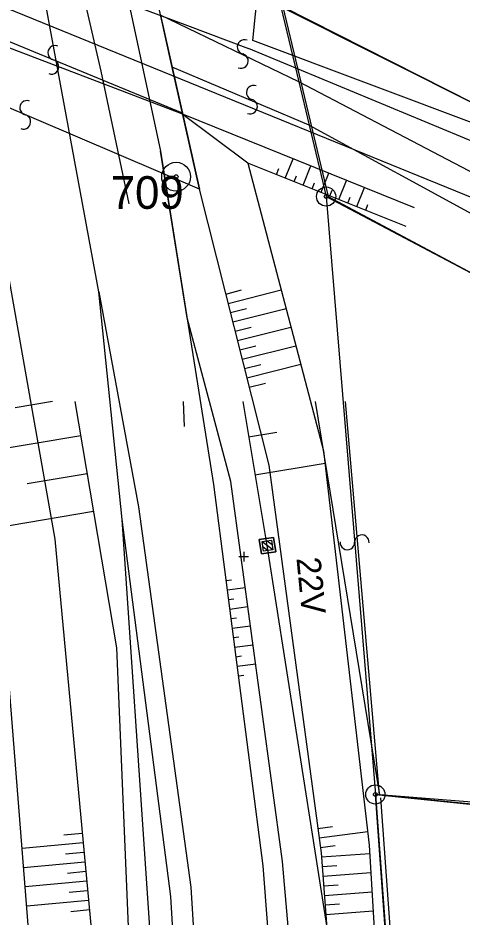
# Model space of a CAD drawing. Extents: x -469926 to -462499, y -1098642 to -1092733.
# Drawn here: x -465783.49 to -465760.4, y -1094615.72 to -1094568.98 of the extents above; entities that cross this region are included whole.
import ezdxf

# ---------------------------------------------------------------- set-up
doc = ezdxf.new("R2010")
doc.units = 0
for name, color, linetype in [('Vrstva 1', 7, 'Continuous'), ('Vrstva 10', 7, 'Continuous'), ('Vrstva 11', 7, 'Continuous'), ('Vrstva 24', 7, 'Continuous'), ('Vrstva 4', 7, 'Continuous'), ('Vrstva 48', 7, 'Continuous'), ('Vrstva 50', 7, 'Continuous'), ('Vrstva 51', 7, 'Continuous'), ('Vrstva 6', 7, 'Continuous'), ('Vrstva 62', 7, 'Continuous'), ('Vrstva 63', 7, 'Continuous')]:
    doc.layers.add(name, color=color, linetype=linetype)

# ---------------------------------------------------------------- blocks, each defined once
blk = doc.blocks.new('BP')
at = {"layer": 'Vrstva 63'}
for p, q in [((-0.75, 0.75), (-0.75, -0.75)), ((0.75, 0.75), (-0.75, 0.75)), ((0.75, -0.75), (0.75, 0.75)), ((-0.75, -0.75), (0.75, -0.75))]:
    blk.add_line(p, q, dxfattribs=at)
blk.add_lwpolyline([(-0.75, 0.75), (0.75, 0.75), (0.75, -0.75), (-0.75, -0.75)], close=True, dxfattribs=at)

msp = doc.modelspace()

# ---------------------------------------------------------------- linework, layer by layer
at = {"layer": 'Vrstva 1'}
for p, q in [((-465751.23, -1094577.75), (-465769.82, -1094568.39)), ((-465769.82, -1094568.39), (-465768.89, -1094572.3)), ((-465751.23, -1094577.75), (-465769.82, -1094568.39)), ((-465769.82, -1094568.39), (-465768.89, -1094572.3)), ((-465768.89, -1094572.3), (-465768.36, -1094574.55)), ((-465768.89, -1094572.3), (-465768.36, -1094574.55)), ((-465768.36, -1094574.55), (-465767.47, -1094578.26)), ((-465768.36, -1094574.55), (-465767.47, -1094578.26)), ((-465767.47, -1094578.26), (-465758.3, -1094583.1)), ((-465767.47, -1094578.26), (-465758.3, -1094583.1)), ((-465762, -1094648.91), (-465764.91, -1094609.35)), ((-465764.91, -1094609.35), (-465747.55, -1094611.11)), ((-465762, -1094648.91), (-465764.91, -1094609.35)), ((-465764.91, -1094609.35), (-465747.55, -1094611.11))]:
    msp.add_line(p, q, dxfattribs=at)
at = {"layer": 'Vrstva 10'}
for points in [[(-465769.72, -1094568.39), (-465767.37, -1094578.26), (-465758.3, -1094583.1), (-465750.94, -1094593.18), (-465738.81, -1094611.42), (-465747.55, -1094611.11), (-465764.91, -1094609.35), (-465762, -1094648.91), (-465764.29, -1094695.06), (-465776.58, -1094761.24)], [(-465697.67, -1094652.61), (-465731.37, -1094605.25), (-465751.23, -1094577.75), (-465769.72, -1094568.39)]]:
    msp.add_lwpolyline(points, dxfattribs=at)
at = {"layer": 'Vrstva 11'}
for p, q in [((-465770.8, -1094596.201), (-465770.234, -1094596.62)), ((-465770.538, -1094596.162), (-465770.273, -1094596.358)), ((-465770.763, -1094596.461), (-465770.495, -1094596.66))]:
    msp.add_line(p, q, dxfattribs=at)
msp.add_lwpolyline([(-465770.308, -1094596.127), (-465770.234, -1094596.621), (-465770.728, -1094596.695), (-465770.802, -1094596.201)], close=True, dxfattribs=at)
msp.add_lwpolyline([(-465770.308, -1094596.127), (-465770.234, -1094596.621), (-465770.728, -1094596.695), (-465770.802, -1094596.201), (-465770.308, -1094596.127)], dxfattribs=at)
at = {"layer": 'Vrstva 24'}
for centre, radius in [((-465775.27, -1094577.23), 0.75), ((-465775.27, -1094577.23), 0.75), ((-465775.27, -1094577.23), 0.1), ((-465775.27, -1094577.23), 0.1), ((-465767.47, -1094578.26), 0.5), ((-465767.47, -1094578.26), 0.5), ((-465767.47, -1094578.26), 0.1), ((-465767.47, -1094578.26), 0.1), ((-465764.91, -1094609.35), 0.5), ((-465764.91, -1094609.35), 0.5), ((-465764.91, -1094609.35), 0.1), ((-465764.91, -1094609.35), 0.1)]:
    msp.add_circle(centre, radius, dxfattribs=at)
at = {"layer": 'Vrstva 4'}
for p, q in [((-465768.89, -1094572.3), (-465776.08, -1094568.83)), ((-465776.08, -1094568.83), (-465775.47, -1094571.53)), ((-465768.89, -1094572.3), (-465776.08, -1094568.83)), ((-465776.08, -1094568.83), (-465775.47, -1094571.53)), ((-465774.94, -1094573.92), (-465785.91, -1094569.4)), ((-465774.94, -1094573.92), (-465785.91, -1094569.4)), ((-465768.36, -1094574.55), (-465775.47, -1094571.53)), ((-465775.47, -1094571.53), (-465774.94, -1094573.92)), ((-465768.36, -1094574.55), (-465775.47, -1094571.53)), ((-465775.47, -1094571.53), (-465774.94, -1094573.92)), ((-465754.19, -1094579.99), (-465768.89, -1094572.3)), ((-465754.19, -1094579.99), (-465768.89, -1094572.3)), ((-465774.06, -1094577.88), (-465785.13, -1094573.15)), ((-465774.06, -1094577.88), (-465785.13, -1094573.15)), ((-465774.94, -1094573.92), (-465774.06, -1094577.88)), ((-465774.94, -1094573.92), (-465774.06, -1094577.88)), ((-465768.36, -1094574.55), (-465755.95, -1094581.31)), ((-465768.36, -1094574.55), (-465755.95, -1094581.31)), ((-465767.47, -1094578.26), (-465764.91, -1094609.35)), ((-465767.47, -1094578.26), (-465764.91, -1094609.35))]:
    msp.add_line(p, q, dxfattribs=at)
at = {"layer": 'Vrstva 48'}
for p, q in [((-465769.591, -1094577.297), (-465769.191, -1094576.295)), ((-465769.591, -1094577.297), (-465769.191, -1094576.295)), ((-465768.663, -1094577.668), (-465768.264, -1094576.67)), ((-465768.663, -1094577.668), (-465768.264, -1094576.67)), ((-465770.056, -1094577.111), (-465769.936, -1094576.81)), ((-465770.056, -1094577.111), (-465769.936, -1094576.81)), ((-465769.127, -1094577.482), (-465769.008, -1094577.182)), ((-465769.127, -1094577.482), (-465769.008, -1094577.182)), ((-465767.734, -1094578.039), (-465767.337, -1094577.044)), ((-465767.734, -1094578.039), (-465767.337, -1094577.044)), ((-465768.199, -1094577.854), (-465768.08, -1094577.555)), ((-465768.199, -1094577.854), (-465768.08, -1094577.555)), ((-465766.806, -1094578.41), (-465766.41, -1094577.419)), ((-465766.806, -1094578.41), (-465766.41, -1094577.419)), ((-465767.27, -1094578.225), (-465767.151, -1094577.927)), ((-465767.27, -1094578.225), (-465767.151, -1094577.927)), ((-465765.878, -1094578.782), (-465765.483, -1094577.794)), ((-465765.878, -1094578.782), (-465765.483, -1094577.794)), ((-465766.342, -1094578.596), (-465766.223, -1094578.299)), ((-465766.342, -1094578.596), (-465766.223, -1094578.299)), ((-465765.413, -1094578.967), (-465765.295, -1094578.671)), ((-465765.413, -1094578.967), (-465765.295, -1094578.671)), ((-465772.689, -1094583.328), (-465771.862, -1094583.119)), ((-465772.689, -1094583.328), (-465771.862, -1094583.119)), ((-465772.567, -1094583.813), (-465769.806, -1094583.114)), ((-465772.567, -1094583.813), (-465769.806, -1094583.114)), ((-465772.444, -1094584.297), (-465771.615, -1094584.087)), ((-465772.444, -1094584.297), (-465771.615, -1094584.087)), ((-465772.322, -1094584.782), (-465769.552, -1094584.081)), ((-465772.322, -1094584.782), (-465769.552, -1094584.081)), ((-465772.199, -1094585.267), (-465771.367, -1094585.056)), ((-465772.199, -1094585.267), (-465771.367, -1094585.056)), ((-465772.076, -1094585.751), (-465769.299, -1094585.048)), ((-465772.076, -1094585.751), (-465769.299, -1094585.048)), ((-465771.954, -1094586.236), (-465771.119, -1094586.025)), ((-465771.954, -1094586.236), (-465771.119, -1094586.025)), ((-465771.831, -1094586.721), (-465769.045, -1094586.016)), ((-465771.831, -1094586.721), (-465769.045, -1094586.016)), ((-465771.708, -1094587.206), (-465770.871, -1094586.994)), ((-465771.708, -1094587.206), (-465770.871, -1094586.994)), ((-465771.586, -1094587.69), (-465768.791, -1094586.983)), ((-465771.586, -1094587.69), (-465768.791, -1094586.983)), ((-465771.463, -1094588.175), (-465770.624, -1094587.963)), ((-465771.463, -1094588.175), (-465770.624, -1094587.963)), ((-465772.676, -1094598.22), (-465772.394, -1094598.183)), ((-465772.676, -1094598.22), (-465772.394, -1094598.183)), ((-465772.611, -1094598.715), (-465771.67, -1094598.594)), ((-465772.611, -1094598.715), (-465771.67, -1094598.594)), ((-465772.547, -1094599.211), (-465772.264, -1094599.174)), ((-465772.547, -1094599.211), (-465772.264, -1094599.174)), ((-465772.483, -1094599.707), (-465771.536, -1094599.584)), ((-465772.483, -1094599.707), (-465771.536, -1094599.584)), ((-465772.419, -1094600.203), (-465772.134, -1094600.166)), ((-465772.419, -1094600.203), (-465772.134, -1094600.166)), ((-465772.355, -1094600.699), (-465771.401, -1094600.576)), ((-465772.355, -1094600.699), (-465771.401, -1094600.576)), ((-465772.291, -1094601.195), (-465772.004, -1094601.157)), ((-465772.291, -1094601.195), (-465772.004, -1094601.157)), ((-465772.226, -1094601.69), (-465771.267, -1094601.566)), ((-465772.226, -1094601.69), (-465771.267, -1094601.566)), ((-465772.162, -1094602.187), (-465771.873, -1094602.149)), ((-465772.162, -1094602.187), (-465771.873, -1094602.149)), ((-465772.098, -1094602.683), (-465771.132, -1094602.558)), ((-465772.098, -1094602.683), (-465771.132, -1094602.558)), ((-465772.034, -1094603.178), (-465771.743, -1094603.14)), ((-465772.034, -1094603.178), (-465771.743, -1094603.14)), ((-465780.152, -1094611.373), (-465781.101, -1094611.461)), ((-465780.152, -1094611.373), (-465781.101, -1094611.461)), ((-465767.894, -1094611.113), (-465767.135, -1094611.011)), ((-465767.894, -1094611.113), (-465767.135, -1094611.011)), ((-465767.827, -1094611.609), (-465765.307, -1094611.269)), ((-465767.827, -1094611.609), (-465765.307, -1094611.269)), ((-465780.105, -1094611.87), (-465783.275, -1094612.166)), ((-465780.105, -1094611.87), (-465783.275, -1094612.166)), ((-465767.76, -1094612.104), (-465767.007, -1094612.002)), ((-465767.76, -1094612.104), (-465767.007, -1094612.002)), ((-465780.059, -1094612.368), (-465781.012, -1094612.457)), ((-465780.059, -1094612.368), (-465781.012, -1094612.457)), ((-465767.706, -1094612.601), (-465765.198, -1094612.414)), ((-465767.706, -1094612.601), (-465765.198, -1094612.414)), ((-465780.012, -1094612.865), (-465783.196, -1094613.163)), ((-465780.012, -1094612.865), (-465783.196, -1094613.163)), ((-465767.669, -1094613.099), (-465766.919, -1094613.044)), ((-465767.669, -1094613.099), (-465766.919, -1094613.044)), ((-465779.966, -1094613.363), (-465780.923, -1094613.453)), ((-465779.966, -1094613.363), (-465780.923, -1094613.453)), ((-465767.632, -1094613.598), (-465765.14, -1094613.412)), ((-465767.632, -1094613.598), (-465765.14, -1094613.412)), ((-465779.919, -1094613.861), (-465783.117, -1094614.16)), ((-465779.919, -1094613.861), (-465783.117, -1094614.16)), ((-465767.595, -1094614.097), (-465766.85, -1094614.041)), ((-465767.595, -1094614.097), (-465766.85, -1094614.041)), ((-465779.873, -1094614.359), (-465780.834, -1094614.449)), ((-465779.873, -1094614.359), (-465780.834, -1094614.449)), ((-465767.558, -1094614.595), (-465765.081, -1094614.41)), ((-465767.558, -1094614.595), (-465765.081, -1094614.41)), ((-465779.826, -1094614.857), (-465783.038, -1094615.157)), ((-465779.826, -1094614.857), (-465783.038, -1094615.157)), ((-465767.521, -1094615.094), (-465766.78, -1094615.039)), ((-465767.521, -1094615.094), (-465766.78, -1094615.039)), ((-465779.78, -1094615.354), (-465780.745, -1094615.445)), ((-465779.78, -1094615.354), (-465780.745, -1094615.445)), ((-465767.483, -1094615.592), (-465765.022, -1094615.409)), ((-465767.483, -1094615.592), (-465765.022, -1094615.409))]:
    msp.add_line(p, q, dxfattribs=at)
at = {"layer": 'Vrstva 51'}
for centre, radius, start, end in [((-465771.711, -1094570.482), 0.376, 68.9904, 255.3015), ((-465771.711, -1094570.482), 0.376, 68.9904, 255.3015), ((-465781.562, -1094570.788), 0.376, 68.9904, 255.3015), ((-465781.562, -1094570.788), 0.376, 68.9904, 255.3015), ((-465781.749, -1094571.517), 0.377, 248.3143, 75.9775), ((-465781.749, -1094571.517), 0.377, 248.3143, 75.9775), ((-465771.898, -1094571.211), 0.377, 248.3143, 75.9775), ((-465771.898, -1094571.211), 0.377, 248.3143, 75.9775), ((-465771.236, -1094572.855), 0.376, 68.9904, 255.3015), ((-465771.236, -1094572.855), 0.376, 68.9904, 255.3015), ((-465783.021, -1094573.646), 0.376, 68.9904, 255.3015), ((-465783.021, -1094573.646), 0.376, 68.9904, 255.3015), ((-465771.423, -1094573.584), 0.377, 248.3143, 75.9775), ((-465771.423, -1094573.584), 0.377, 248.3143, 75.9775), ((-465783.208, -1094574.376), 0.377, 248.3143, 75.9775), ((-465783.208, -1094574.376), 0.377, 248.3143, 75.9775), ((-465765.613, -1094596.232), 0.376, 354.7104, 181.0215), ((-465765.613, -1094596.232), 0.376, 354.7104, 181.0215), ((-465766.366, -1094596.25), 0.377, 174.0343, 1.6975), ((-465766.366, -1094596.25), 0.377, 174.0343, 1.6975)]:
    msp.add_arc(centre, radius, start, end, dxfattribs=at)
at = {"layer": 'Vrstva 6'}
for p, q in [((-465750.934, -1094581.981), (-465797.001, -1094563.209)), ((-465750.934, -1094581.981), (-465797.001, -1094563.209)), ((-465780.987, -1094563.863), (-465779.178, -1094571.745)), ((-465780.987, -1094563.863), (-465779.178, -1094571.745)), ((-465759.28, -1094574.66), (-465771.273, -1094570.146)), ((-465759.28, -1094574.66), (-465771.273, -1094570.146)), ((-465759.56, -1094575.52), (-465771.499, -1094570.566)), ((-465759.56, -1094575.52), (-465771.499, -1094570.566)), ((-465779.178, -1094571.745), (-465777.734, -1094578.636)), ((-465779.178, -1094571.745), (-465777.734, -1094578.636))]:
    msp.add_line(p, q, dxfattribs=at)
msp.add_lwpolyline([(-465771.273, -1094570.146), (-465770.15, -1094559), (-465771.591, -1094550.345), (-465763.731, -1094561.557), (-465755.87, -1094572.77)], dxfattribs=at)
msp.add_lwpolyline([(-465771.273, -1094570.146), (-465770.15, -1094559), (-465771.591, -1094550.345), (-465763.731, -1094561.557), (-465755.87, -1094572.77)], dxfattribs=at)
at = {"layer": 'Vrstva 62'}
for points in [[(-465793.896, -1094561.936), (-465781.72, -1094566.73), (-465774.685, -1094569.37), (-465771.499, -1094570.566)], [(-465793.896, -1094561.936), (-465781.72, -1094566.73), (-465774.685, -1094569.37), (-465771.499, -1094570.566)], [(-465778.55, -1094564.39), (-465776.087, -1094575.897), (-465773.32, -1094593.24), (-465770.755, -1094613.061), (-465770.755, -1094613.061), (-465769.23, -1094632.99), (-465768.551, -1094652.382), (-465769, -1094671.78)], [(-465778.55, -1094564.39), (-465776.087, -1094575.897), (-465773.32, -1094593.24), (-465770.755, -1094613.061), (-465770.755, -1094613.061), (-465769.23, -1094632.99), (-465768.551, -1094652.382), (-465769, -1094671.78)], [(-465776.929, -1094565.023), (-465775.52, -1094571.39), (-465775.52, -1094571.39), (-465774.07, -1094577.87), (-465770.44, -1094592.22), (-465767.723, -1094612.382), (-465766.21, -1094632.67), (-465766.21, -1094632.67), (-465765.983, -1094652.308), (-465767, -1094671.92)], [(-465776.929, -1094565.023), (-465775.52, -1094571.39), (-465775.52, -1094571.39), (-465774.07, -1094577.87), (-465770.44, -1094592.22), (-465767.723, -1094612.382), (-465766.21, -1094632.67), (-465766.21, -1094632.67), (-465765.983, -1094652.308), (-465767, -1094671.92)], [(-465775.35, -1094671.81), (-465775.4, -1094634.42), (-465776.735, -1094614.735), (-465778.07, -1094595.05), (-465779.293, -1094583.217), (-465782.57, -1094565.45)], [(-465775.35, -1094671.81), (-465775.4, -1094634.42), (-465776.735, -1094614.735), (-465778.07, -1094595.05), (-465779.293, -1094583.217), (-465782.57, -1094565.45)], [(-465762.881, -1094578.845), (-465774.97, -1094573.96), (-465786.29, -1094569.64), (-465795.296, -1094565.804)], [(-465762.881, -1094578.845), (-465774.97, -1094573.96), (-465786.29, -1094569.64), (-465795.296, -1094565.804)], [(-465780.666, -1094645.08), (-465784.42, -1094597.72), (-465786.94, -1094583.39), (-465789.46, -1094569.06)], [(-465780.666, -1094645.08), (-465784.42, -1094597.72), (-465786.94, -1094583.39), (-465789.46, -1094569.06)], [(-465785.609, -1094573.301), (-465781.58, -1094596.08), (-465777.92, -1094635.27), (-465777.31, -1094653.494), (-465778.11, -1094671.71)], [(-465785.609, -1094573.301), (-465781.58, -1094596.08), (-465777.92, -1094635.27), (-465777.31, -1094653.494), (-465778.11, -1094671.71)], [(-465763.304, -1094579.811), (-465771.534, -1094576.52), (-465774.97, -1094573.96)], [(-465763.304, -1094579.811), (-465771.534, -1094576.52), (-465774.97, -1094573.96)], [(-465768.23, -1094671.7), (-465767.486, -1094652.209), (-465768.01, -1094632.71), (-465769.737, -1094612.837), (-465772.42, -1094593.07), (-465774.703, -1094584.569), (-465776.087, -1094575.897)], [(-465768.23, -1094671.7), (-465767.486, -1094652.209), (-465768.01, -1094632.71), (-465769.737, -1094612.837), (-465772.42, -1094593.07), (-465774.703, -1094584.569), (-465776.087, -1094575.897)], [(-465771.534, -1094576.52), (-465767.61, -1094591.49), (-465765.224, -1094611.983), (-465764.01, -1094632.579), (-465763.87, -1094640.59)], [(-465771.534, -1094576.52), (-465767.61, -1094591.49), (-465765.224, -1094611.983), (-465764.01, -1094632.579), (-465763.87, -1094640.59)], [(-465779.293, -1094583.217), (-465777.23, -1094594.4), (-465774.504, -1094614.176), (-465774.504, -1094614.176), (-465773.27, -1094634.1), (-465772.567, -1094653.066), (-465772.567, -1094653.066), (-465772.99, -1094672.04)], [(-465779.293, -1094583.217), (-465777.23, -1094594.4), (-465774.504, -1094614.176), (-465774.504, -1094614.176), (-465773.27, -1094634.1), (-465772.567, -1094653.066), (-465772.567, -1094653.066), (-465772.99, -1094672.04)], [(-465773.87, -1094671.97), (-465773.717, -1094653.869), (-465774.37, -1094634.4), (-465775.541, -1094614.661), (-465775.541, -1094614.661), (-465775.541, -1094614.661), (-465778.07, -1094595.05)], [(-465773.87, -1094671.97), (-465773.717, -1094653.869), (-465774.37, -1094634.4), (-465775.541, -1094614.661), (-465775.541, -1094614.661), (-465775.541, -1094614.661), (-465778.07, -1094595.05)]]:
    msp.add_lwpolyline(points, dxfattribs=at)
at = {"layer": 'Vrstva 63'}
for p, q in [((-465771.753, -1094596.728), (-465771.753, -1094597.228)), ((-465771.753, -1094596.728), (-465771.753, -1094597.228)), ((-465772.003, -1094596.978), (-465771.503, -1094596.978)), ((-465772.003, -1094596.978), (-465771.503, -1094596.978)), ((-465771.753, -1094596.978), (-465771.753, -1094596.978)), ((-465771.753, -1094596.978), (-465771.753, -1094596.978))]:
    msp.add_line(p, q, dxfattribs=at)
for points in [[(-465780.528, -1094588.92), (-465778.365, -1094601.724), (-465776.751, -1094640.231), (-465777.636, -1094676.884), (-465778.294, -1094684.995), (-465781.159, -1094700.082), (-465788.003, -1094738.594), (-465798.122, -1094785.193)], [(-465781.704, -1094588.92), (-465783.638, -1094589.247)], [(-465781.704, -1094588.92), (-465783.638, -1094589.247)], [(-465774.841, -1094590.22), (-465774.882, -1094588.92)], [(-465774.841, -1094590.22), (-465774.882, -1094588.92)], [(-465767.723, -1094686.007), (-465767.367, -1094673.701), (-465766.353, -1094649.15), (-465766.136, -1094634.364), (-465766.776, -1094620.358), (-465770.525, -1094596.507), (-465771.784, -1094588.92)], [(-465767.723, -1094686.007), (-465767.367, -1094673.701), (-465766.353, -1094649.15), (-465766.136, -1094634.364), (-465766.776, -1094620.358), (-465770.525, -1094596.507), (-465771.784, -1094588.92)], [(-465768.041, -1094588.92), (-465764.7, -1094609.373)], [(-465768.041, -1094588.92), (-465764.7, -1094609.373)], [(-465764.7, -1094609.373), (-465766.466, -1094588.92)], [(-465764.7, -1094609.373), (-465766.466, -1094588.92)], [(-465754.092, -1094588.92), (-465738.729, -1094611.43), (-465764.7, -1094609.373)], [(-465754.092, -1094588.92), (-465738.729, -1094611.43), (-465764.7, -1094609.373)], [(-465780.227, -1094590.699), (-465787.98, -1094592.008)], [(-465780.227, -1094590.699), (-465787.98, -1094592.008)], [(-465771.504, -1094590.749), (-465770.038, -1094590.51)], [(-465771.504, -1094590.749), (-465770.038, -1094590.51)], [(-465771.181, -1094592.723), (-465767.518, -1094592.125)], [(-465771.181, -1094592.723), (-465767.518, -1094592.125)], [(-465779.894, -1094592.671), (-465783.018, -1094593.199)], [(-465779.894, -1094592.671), (-465783.018, -1094593.199)], [(-465779.561, -1094594.643), (-465787.43, -1094595.972)], [(-465779.561, -1094594.643), (-465787.43, -1094595.972)], [(-465764.647, -1094609.522), (-465761.804, -1094648.821), (-465764.137, -1094695.14), (-465776.359, -1094761.245), (-465789.187, -1094821.806), (-465803.567, -1094887.606), (-465823.432, -1094981.264), (-465822.703, -1095013.601)]]:
    msp.add_lwpolyline(points, dxfattribs=at)

# ---------------------------------------------------------------- block references
at = {"layer": 'Vrstva 11', "xscale": 0.5000000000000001, "yscale": 0.4999999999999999, "rotation": -171.5181094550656}
msp.add_blockref('BP', (-465770.517, -1094596.41), dxfattribs=at)

# ---------------------------------------------------------------- texts
at = {"layer": 'Vrstva 11'}
msp.add_text('22V', height=1.25, rotation=275.5467, dxfattribs=at).set_placement((-465769.014, -1094597.066))
at = {"layer": 'Vrstva 50'}
msp.add_text('709', height=1.7, dxfattribs=at).set_placement((-465778.668, -1094578.9))
msp.add_text('709', height=1.7, dxfattribs=at).set_placement((-465778.668, -1094578.9))

doc.saveas('drawing.dxf')
